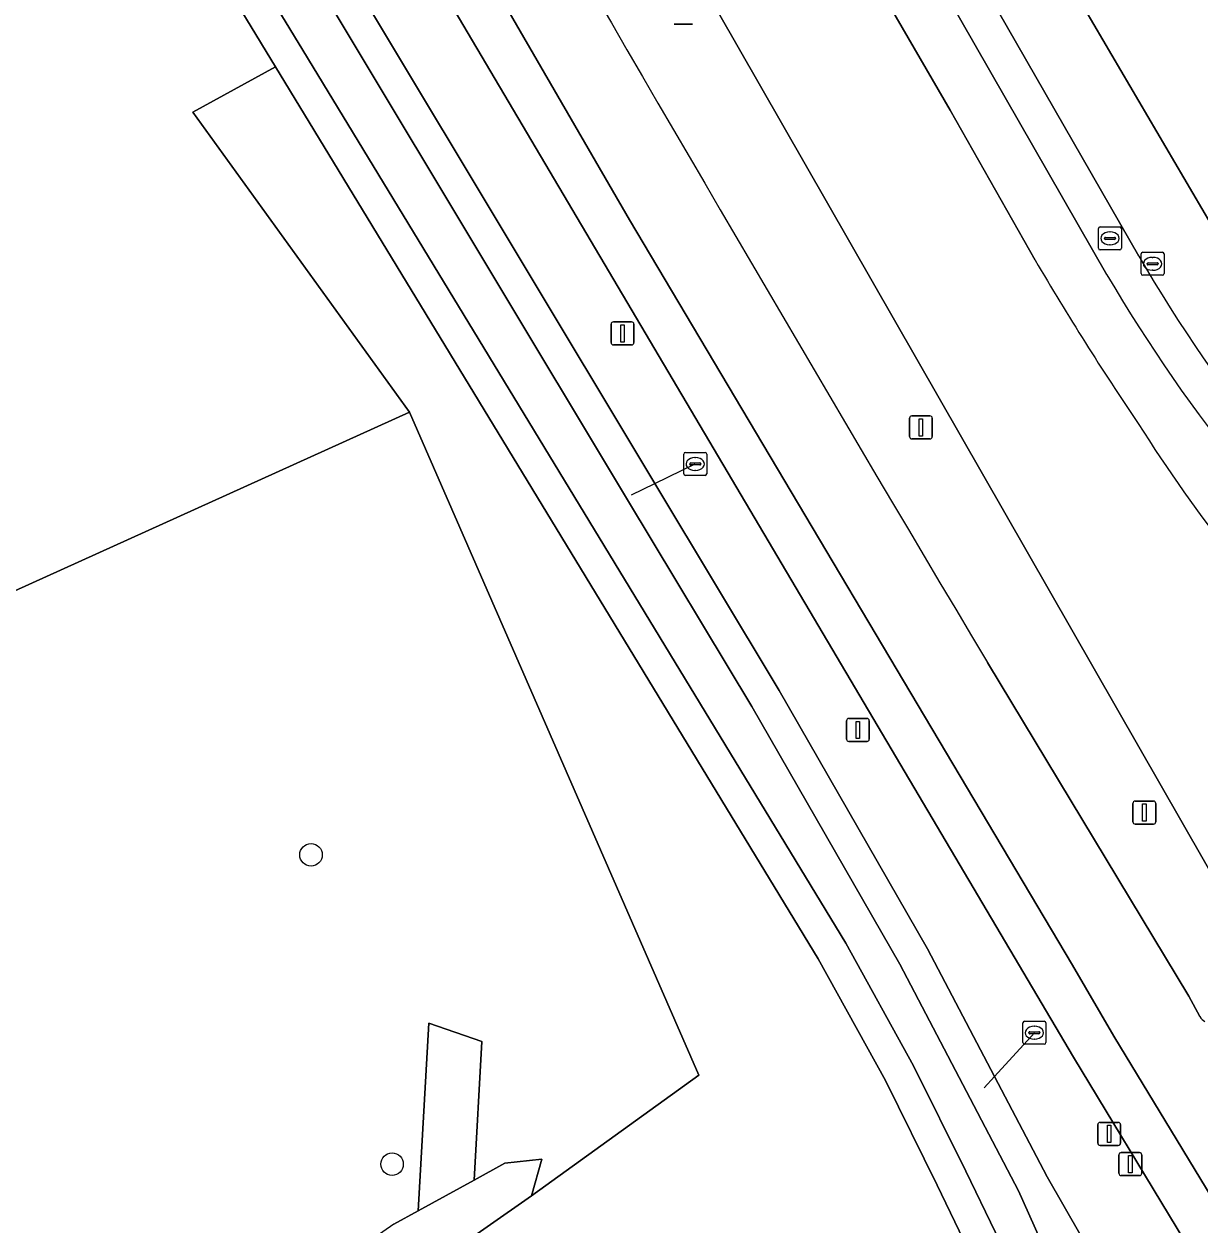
# Model space of a CAD drawing. Extents: x 155018 to 156648, y 383979 to 385733.
# Drawn here: x 155914.1 to 155965.2, y 384791.5 to 384843.6 of the extents above; entities that cross this region are included whole.
import ezdxf

# ---------------------------------------------------------------- set-up
doc = ezdxf.new("R2010")
doc.units = 0
for name, color, linetype in [('IMGEO_Afsluitpaal', 7, 'Continuous'), ('IMGEO_Berm_groen', 7, 'Continuous'), ('IMGEO_Boom', 7, 'Continuous'), ('IMGEO_Duiker', 7, 'Continuous'), ('IMGEO_Fietspad_gesloten', 7, 'Continuous'), ('IMGEO_Gemengd_bos', 7, 'Continuous'), ('IMGEO_Greppel_droge_sloot', 7, 'Continuous'), ('IMGEO_Groenvoorziening', 7, 'Continuous'), ('IMGEO_Kolk', 7, 'Continuous'), ('IMGEO_Lichtmast', 7, 'Continuous'), ('IMGEO_Oever', 7, 'Continuous'), ('IMGEO_Parkeervlak_gesloten', 7, 'Continuous'), ('IMGEO_Rijbaan_regionaal_gesloten', 7, 'Continuous'), ('IMGEO_Rioolput', 7, 'Continuous'), ('IMGEO_Verkeerseiland_groen', 7, 'Continuous'), ('IMGEO_Voetpad_gesloten', 7, 'Continuous'), ('IMGEO_Waterloop', 7, 'Continuous')]:
    doc.layers.add(name, color=color, linetype=linetype)

msp = doc.modelspace()

# ---------------------------------------------------------------- linework, layer by layer
at = {"layer": 'IMGEO_Afsluitpaal'}
for p, q in [((155960.76, 384794.997), (155960.76, 384795.797)), ((155960.76, 384795.797), (155960.76, 384794.997)), ((155960.86, 384795.897), (155961.65, 384795.897)), ((155961.65, 384795.897), (155960.86, 384795.897)), ((155961.75, 384795.797), (155961.75, 384794.997)), ((155961.75, 384794.997), (155961.75, 384795.797)), ((155961.65, 384794.897), (155960.86, 384794.897)), ((155960.86, 384794.897), (155961.65, 384794.897)), ((155961.679, 384793.681), (155961.679, 384794.481)), ((155961.679, 384794.481), (155961.679, 384793.681)), ((155961.779, 384794.581), (155962.569, 384794.581)), ((155962.569, 384794.581), (155961.779, 384794.581)), ((155962.669, 384794.481), (155962.669, 384793.681)), ((155962.669, 384793.681), (155962.669, 384794.481)), ((155962.569, 384793.581), (155961.779, 384793.581)), ((155961.779, 384793.581), (155962.569, 384793.581))]:
    msp.add_line(p, q, dxfattribs=at)
for points in [[(155961.18, 384795.772), (155961.33, 384795.772), (155961.33, 384795.022), (155961.18, 384795.022), (155961.18, 384795.772)], [(155962.099, 384794.456), (155962.249, 384794.456), (155962.249, 384793.706), (155962.099, 384793.706), (155962.099, 384794.456)]]:
    msp.add_lwpolyline(points, dxfattribs=at)
for centre, start, end in [((155960.86, 384795.797), 90, 180), ((155960.86, 384795.797), 90, 180), ((155961.65, 384795.797), 0, 90), ((155961.65, 384795.797), 360, 90), ((155960.86, 384794.997), 180, 270), ((155960.86, 384794.997), 180, 270), ((155961.65, 384794.997), 270, 0), ((155961.65, 384794.997), 270, 0), ((155961.779, 384794.481), 90, 180), ((155961.779, 384794.481), 90, 180), ((155962.569, 384794.481), 0, 90), ((155962.569, 384794.481), 360, 90), ((155961.779, 384793.681), 180, 270), ((155961.779, 384793.681), 180, 270), ((155962.569, 384793.681), 270, 0), ((155962.569, 384793.681), 270, 0)]:
    msp.add_arc(centre, 0.1, start, end, dxfattribs=at)
at = {"layer": 'IMGEO_Berm_groen'}
for points in [[(155968.307, 384802.15), (155931.668, 384866.172), (155920.302, 384886.009), (155902.596, 384918.444), (155898.732, 384925.896), (155894.98, 384933.155)], [(155955.961, 384815.891), (155964.711, 384801.376), (155965.199, 384800.498)]]:
    msp.add_lwpolyline(points, dxfattribs=at)
for centre, radius, start, end in [((158231.037, 386171.485), 2648.321, 208.928524, 210.788417), ((155965.661, 384800.727), 0.516, 206.3889, 241.2514)]:
    msp.add_arc(centre, radius, start, end, dxfattribs=at)
at = {"layer": 'IMGEO_Boom'}
for centre in [(155926.576, 384807.527), (155930.097, 384794.081)]:
    msp.add_circle(centre, 0.489, dxfattribs=at)
at = {"layer": 'IMGEO_Duiker'}
for points in [[(155940.503, 384823.179), (155941.514, 384823.667), (155943.271, 384824.516)], [(155955.825, 384797.39), (155956.272, 384797.883), (155958.003, 384799.792)]]:
    msp.add_lwpolyline(points, dxfattribs=at)
at = {"layer": 'IMGEO_Fietspad_gesloten'}
for points in [[(155891.806, 384922.174), (155901.33, 384904.485), (155909.95, 384888.824), (155922.729, 384865.669), (155940.418, 384835.124), (155959.664, 384802.736), (155961.452, 384799.64), (155970.449, 384784.821), (155975.409, 384776.674)], [(155965.199, 384800.498), (155964.711, 384801.376), (155955.961, 384815.891)]]:
    msp.add_lwpolyline(points, dxfattribs=at)
for centre, radius, start, end in [((158231.037, 386171.485), 2648.321, 208.928524, 210.788417), ((155965.661, 384800.727), 0.516, 206.3889, 241.2514)]:
    msp.add_arc(centre, radius, start, end, dxfattribs=at)
at = {"layer": 'IMGEO_Gemengd_bos'}
msp.add_lwpolyline([(155925.039, 384841.785), (155917.676, 384853.898), (155910.134, 384850.776), (155895.903, 384843.839), (155891.109, 384837.018), (155902.215, 384813.8), (155930.853, 384826.774), (155921.441, 384839.804)], close=True, dxfattribs=at)
at = {"layer": 'IMGEO_Greppel_droge_sloot'}
for points in [[(155907.015, 384928.97), (155911.536, 384920.207), (155922.534, 384900.162), (155961.154, 384832.74)], [(155962.543, 384833.543), (155923.838, 384901.004), (155912.886, 384920.904), (155908.561, 384929.213)]]:
    msp.add_lwpolyline(points, dxfattribs=at)
for centre, radius, start, end in [((156021.719, 384867.908), 68.43, 210.14466, 227.63843), ((156022.693, 384868.906), 71.379, 210.44243, 227.45682)]:
    msp.add_arc(centre, radius, start, end, dxfattribs=at)
at = {"layer": 'IMGEO_Groenvoorziening'}
for points in [[(155930.178, 384791.474), (155931.234, 384792.053), (155931.691, 384800.201), (155933.999, 384799.406), (155933.661, 384793.383), (155935.002, 384794.118), (155936.599, 384794.302), (155936.159, 384792.708), (155943.422, 384797.947), (155930.853, 384826.774), (155902.215, 384813.8), (155891.109, 384837.018), (155895.903, 384843.839), (155910.134, 384850.776), (155917.676, 384853.898), (155913.424, 384860.892)], [(155973.665, 384775.678), (155968.712, 384783.839), (155959.708, 384798.728), (155931.997, 384845.617), (155929.251, 384844.105), (155941.514, 384823.667), (155946.914, 384814.668), (155953.363, 384803.433), (155956.272, 384797.883), (155958.557, 384793.522), (155965.324, 384781.723), (155960.036, 384775.816), (155954.797, 384770.198), (155938.229, 384752.431)], [(155957.604, 384785.225), (155953.782, 384793.173), (155951.534, 384797.709), (155948.617, 384802.999), (155925.039, 384841.785), (155921.441, 384839.804), (155930.853, 384826.774), (155943.422, 384797.947), (155936.159, 384792.708), (155927.1, 384786.369)]]:
    msp.add_lwpolyline(points, dxfattribs=at)
msp.add_lwpolyline([(155933.661, 384793.383), (155933.999, 384799.406), (155931.691, 384800.201), (155931.234, 384792.053)], close=True, dxfattribs=at)
at = {"layer": 'IMGEO_Kolk'}
for p, q in [((155960.788, 384833.896), (155960.788, 384834.748)), ((155960.863, 384834.822), (155961.715, 384834.822)), ((155961.276, 384834.602), (155961.301, 384834.602)), ((155961.789, 384834.748), (155961.789, 384833.896)), ((155961.047, 384834.316), (155961.047, 384834.328)), ((155961.485, 384834.279), (155961.087, 384834.279)), ((155961.09, 384834.365), (155961.488, 384834.365)), ((155961.299, 384834.042), (155961.274, 384834.042)), ((155961.531, 384834.328), (155961.531, 384834.316)), ((155961.715, 384833.822), (155960.863, 384833.822))]:
    msp.add_line(p, q, dxfattribs=at)
for points in [[(155960.788, 384833.896), (155960.788, 384834.748)], [(155960.863, 384834.822), (155961.715, 384834.822)], [(155961.789, 384834.748), (155961.789, 384833.896)], [(155961.715, 384833.822), (155960.863, 384833.822)]]:
    msp.add_lwpolyline(points, dxfattribs=at)
for centre, radius, start, end in [((155960.865, 384834.746), 0.0765, 91.552, 178.448), ((155960.865, 384834.746), 0.0765, 91.552, 178.448), ((155961.713, 384834.746), 0.0765, 1.552, 88.448), ((155961.713, 384834.746), 0.0765, 1.552, 88.448), ((155961.087, 384834.325), 0.0403, 85.8775, 175.7526), ((155961.084, 384834.315), 0.0366, 178.938, 274.7102), ((155961.488, 384834.322), 0.043, 264.8664, 352.4533), ((155961.492, 384834.327), 0.0386, 1.7309, 96.639), ((155960.865, 384833.898), 0.0765, 181.552, 268.448), ((155960.865, 384833.898), 0.0765, 181.552, 268.448), ((155961.713, 384833.898), 0.0765, 271.552, 358.448), ((155961.713, 384833.898), 0.0765, 271.552, 358.448)]:
    msp.add_arc(centre, radius, start, end, dxfattribs=at)
for centre, major_axis, ratio, start_param, end_param in [((155961.275, 384834.322), (-0.387, 0.002), 0.722429, 4.712389, 7.853982), ((155961.3, 384834.322), (-0.39, 0.002), 0.717154, 1.570796, 4.712389)]:
    msp.add_ellipse(centre, major_axis=major_axis, ratio=ratio, start_param=start_param, end_param=end_param, dxfattribs=at)
at = {"layer": 'IMGEO_Lichtmast'}
for p, q in [((155943.15, 384843.64), (155942.36, 384843.64)), ((155942.36, 384843.64), (155943.15, 384843.64)), ((155939.614, 384829.791), (155939.614, 384830.591)), ((155939.614, 384830.591), (155939.614, 384829.791)), ((155939.714, 384830.691), (155940.504, 384830.691)), ((155940.504, 384830.691), (155939.714, 384830.691)), ((155940.604, 384830.591), (155940.604, 384829.791)), ((155940.604, 384829.791), (155940.604, 384830.591)), ((155940.504, 384829.691), (155939.714, 384829.691)), ((155939.714, 384829.691), (155940.504, 384829.691)), ((155952.579, 384825.705), (155952.579, 384826.505)), ((155952.579, 384826.505), (155952.579, 384825.705)), ((155952.679, 384826.605), (155953.469, 384826.605)), ((155953.469, 384826.605), (155952.679, 384826.605)), ((155953.569, 384826.505), (155953.569, 384825.705)), ((155953.569, 384825.705), (155953.569, 384826.505)), ((155953.469, 384825.605), (155952.679, 384825.605)), ((155952.679, 384825.605), (155953.469, 384825.605)), ((155949.843, 384812.553), (155949.843, 384813.353)), ((155949.843, 384813.353), (155949.843, 384812.553)), ((155949.943, 384813.453), (155950.733, 384813.453)), ((155950.733, 384813.453), (155949.943, 384813.453)), ((155950.833, 384813.353), (155950.833, 384812.553)), ((155950.833, 384812.553), (155950.833, 384813.353)), ((155950.733, 384812.453), (155949.943, 384812.453)), ((155949.943, 384812.453), (155950.733, 384812.453)), ((155962.287, 384808.961), (155962.287, 384809.761)), ((155962.287, 384809.761), (155962.287, 384808.961)), ((155962.387, 384809.861), (155963.177, 384809.861)), ((155963.177, 384809.861), (155962.387, 384809.861)), ((155963.277, 384809.761), (155963.277, 384808.961)), ((155963.277, 384808.961), (155963.277, 384809.761)), ((155963.177, 384808.861), (155962.387, 384808.861)), ((155962.387, 384808.861), (155963.177, 384808.861))]:
    msp.add_line(p, q, dxfattribs=at)
for points in [[(155940.034, 384830.566), (155940.184, 384830.566), (155940.184, 384829.816), (155940.034, 384829.816), (155940.034, 384830.566)], [(155952.999, 384826.48), (155953.149, 384826.48), (155953.149, 384825.73), (155952.999, 384825.73), (155952.999, 384826.48)], [(155950.263, 384813.328), (155950.413, 384813.328), (155950.413, 384812.578), (155950.263, 384812.578), (155950.263, 384813.328)], [(155962.707, 384809.736), (155962.857, 384809.736), (155962.857, 384808.986), (155962.707, 384808.986), (155962.707, 384809.736)]]:
    msp.add_lwpolyline(points, dxfattribs=at)
for centre, start, end in [((155939.714, 384830.591), 90, 180), ((155939.714, 384830.591), 90, 180), ((155940.504, 384830.591), 0, 90), ((155940.504, 384830.591), 360, 90), ((155939.714, 384829.791), 180, 270), ((155939.714, 384829.791), 180, 270), ((155940.504, 384829.791), 270, 0), ((155940.504, 384829.791), 270, 0), ((155952.679, 384826.505), 90, 180), ((155952.679, 384826.505), 90, 180), ((155953.469, 384826.505), 0, 90), ((155953.469, 384826.505), 360, 90), ((155952.679, 384825.705), 180, 270), ((155952.679, 384825.705), 180, 270), ((155953.469, 384825.705), 270, 0), ((155953.469, 384825.705), 270, 0), ((155949.943, 384813.353), 90, 180), ((155949.943, 384813.353), 90, 180), ((155950.733, 384813.353), 0, 90), ((155950.733, 384813.353), 360, 90), ((155949.943, 384812.553), 180, 270), ((155949.943, 384812.553), 180, 270), ((155950.733, 384812.553), 270, 0), ((155950.733, 384812.553), 270, 0), ((155962.387, 384809.761), 90, 180), ((155962.387, 384809.761), 90, 180), ((155963.177, 384809.761), 0, 90), ((155963.177, 384809.761), 360, 90), ((155962.387, 384808.961), 180, 270), ((155962.387, 384808.961), 180, 270), ((155963.177, 384808.961), 270, 0), ((155963.177, 384808.961), 270, 0)]:
    msp.add_arc(centre, 0.1, start, end, dxfattribs=at)
at = {"layer": 'IMGEO_Oever'}
for points in [[(155965.324, 384781.723), (155958.557, 384793.522), (155956.272, 384797.883), (155953.363, 384803.433), (155946.914, 384814.668), (155941.514, 384823.667), (155929.251, 384844.105), (155915.552, 384866.936), (155897.874, 384899.054), (155897.525, 384899.54)], [(155896.704, 384898.316), (155914.355, 384866.248), (155928.067, 384843.395), (155940.33, 384822.957), (155945.723, 384813.969), (155952.153, 384802.769), (155955.049, 384797.242), (155957.308, 384792.919), (155960.889, 384784.915)], [(155957.047, 384776.181), (155957.981, 384778.644), (155958.749, 384780.872), (155958.889, 384785.772), (155955.023, 384793.779), (155952.758, 384798.349), (155949.812, 384803.691), (155926.219, 384842.502), (155918.856, 384854.615), (155914.615, 384861.59), (155898.33, 384890.482), (155880.431, 384885.528)], [(155880.667, 384885.035), (155884.564, 384886.125), (155897.375, 384889.318), (155913.424, 384860.892), (155917.676, 384853.898), (155925.039, 384841.785), (155948.617, 384802.999), (155951.534, 384797.709), (155953.782, 384793.173), (155957.604, 384785.225)]]:
    msp.add_lwpolyline(points, dxfattribs=at)
at = {"layer": 'IMGEO_Parkeervlak_gesloten'}
msp.add_lwpolyline([(155935.893, 384886.014), (155943.439, 384873.02), (155951.25, 384859.629), (155959.025, 384846.299), (155966.849, 384832.951), (155969.799, 384828.356), (155972.403, 384824.534), (155976.142, 384819.299), (155978.271, 384816.549), (155980.512, 384819.861), (155980.596, 384819.986)], dxfattribs=at)
at = {"layer": 'IMGEO_Rijbaan_regionaal_gesloten'}
for points in [[(155894.98, 384933.155), (155898.732, 384925.896), (155902.596, 384918.444), (155920.302, 384886.009), (155931.668, 384866.172), (155968.307, 384802.15)], [(155958.037, 384833.375), (155954.35, 384839.888), (155935.774, 384871.908), (155929.479, 384883.226)]]:
    msp.add_lwpolyline(points, dxfattribs=at)
for centre, radius, start, end in [((156070.02, 384899.046), 129.819, 210.38891, 214.09496), ((156022.267, 384864.099), 70.717, 212.33554, 223.9085)]:
    msp.add_arc(centre, radius, start, end, dxfattribs=at)
at = {"layer": 'IMGEO_Rioolput'}
for p, q in [((155962.639, 384832.791), (155962.639, 384833.643)), ((155962.714, 384833.717), (155963.566, 384833.717)), ((155963.127, 384833.497), (155963.152, 384833.497)), ((155963.64, 384833.643), (155963.64, 384832.791)), ((155962.898, 384833.211), (155962.898, 384833.223)), ((155963.336, 384833.174), (155962.938, 384833.174)), ((155962.941, 384833.26), (155963.339, 384833.26)), ((155963.382, 384833.223), (155963.382, 384833.211)), ((155963.566, 384832.717), (155962.714, 384832.717)), ((155963.15, 384832.937), (155963.125, 384832.937)), ((155942.77, 384824.09), (155942.77, 384824.942)), ((155942.845, 384825.016), (155943.697, 384825.016)), ((155943.258, 384824.796), (155943.283, 384824.796)), ((155943.771, 384824.942), (155943.771, 384824.09)), ((155943.029, 384824.51), (155943.029, 384824.522)), ((155943.467, 384824.473), (155943.069, 384824.473)), ((155943.072, 384824.559), (155943.47, 384824.559)), ((155943.281, 384824.236), (155943.256, 384824.236)), ((155943.513, 384824.522), (155943.513, 384824.51)), ((155943.697, 384824.016), (155942.845, 384824.016)), ((155957.502, 384799.366), (155957.502, 384800.218)), ((155957.577, 384800.292), (155958.429, 384800.292)), ((155958.503, 384800.218), (155958.503, 384799.366)), ((155957.761, 384799.786), (155957.761, 384799.798)), ((155958.199, 384799.749), (155957.801, 384799.749)), ((155957.804, 384799.835), (155958.202, 384799.835)), ((155957.99, 384800.072), (155958.015, 384800.072)), ((155958.245, 384799.798), (155958.245, 384799.786)), ((155958.429, 384799.292), (155957.577, 384799.292)), ((155958.013, 384799.512), (155957.988, 384799.512))]:
    msp.add_line(p, q, dxfattribs=at)
for points in [[(155962.639, 384832.791), (155962.639, 384833.643)], [(155962.714, 384833.717), (155963.566, 384833.717)], [(155963.64, 384833.643), (155963.64, 384832.791)], [(155963.566, 384832.717), (155962.714, 384832.717)], [(155942.77, 384824.09), (155942.77, 384824.942)], [(155942.845, 384825.016), (155943.697, 384825.016)], [(155943.771, 384824.942), (155943.771, 384824.09)], [(155943.697, 384824.016), (155942.845, 384824.016)], [(155957.502, 384799.366), (155957.502, 384800.218)], [(155957.577, 384800.292), (155958.429, 384800.292)], [(155958.503, 384800.218), (155958.503, 384799.366)], [(155958.429, 384799.292), (155957.577, 384799.292)]]:
    msp.add_lwpolyline(points, dxfattribs=at)
for centre, radius, start, end in [((155962.716, 384833.641), 0.0765, 91.552, 178.448), ((155962.716, 384833.641), 0.0765, 91.552, 178.448), ((155963.564, 384833.641), 0.0765, 1.552, 88.448), ((155963.564, 384833.641), 0.0765, 1.552, 88.448), ((155962.938, 384833.22), 0.0403, 85.8775, 175.7526), ((155962.935, 384833.21), 0.0366, 178.938, 274.7102), ((155963.339, 384833.217), 0.043, 264.8664, 352.4533), ((155963.343, 384833.222), 0.0386, 1.7309, 96.639), ((155962.716, 384832.793), 0.0765, 181.552, 268.448), ((155962.716, 384832.793), 0.0765, 181.552, 268.448), ((155963.564, 384832.793), 0.0765, 271.552, 358.448), ((155963.564, 384832.793), 0.0765, 271.552, 358.448), ((155942.847, 384824.94), 0.0765, 91.552, 178.448), ((155942.847, 384824.94), 0.0765, 91.552, 178.448), ((155943.695, 384824.94), 0.0765, 1.552, 88.448), ((155943.695, 384824.94), 0.0765, 1.552, 88.448), ((155942.847, 384824.092), 0.0765, 181.552, 268.448), ((155942.847, 384824.092), 0.0765, 181.552, 268.448), ((155943.069, 384824.519), 0.0403, 85.8775, 175.7526), ((155943.066, 384824.509), 0.0366, 178.938, 274.7102), ((155943.47, 384824.516), 0.043, 264.8664, 352.4533), ((155943.474, 384824.521), 0.0386, 1.7309, 96.639), ((155943.695, 384824.092), 0.0765, 271.552, 358.448), ((155943.695, 384824.092), 0.0765, 271.552, 358.448), ((155957.579, 384800.216), 0.0765, 91.552, 178.448), ((155957.579, 384800.216), 0.0765, 91.552, 178.448), ((155958.427, 384800.216), 0.0765, 1.552, 88.448), ((155958.427, 384800.216), 0.0765, 1.552, 88.448), ((155957.801, 384799.795), 0.0403, 85.8775, 175.7526), ((155957.798, 384799.785), 0.0366, 178.938, 274.7102), ((155958.202, 384799.792), 0.043, 264.8664, 352.4533), ((155958.206, 384799.797), 0.0386, 1.7309, 96.639), ((155957.579, 384799.368), 0.0765, 181.552, 268.448), ((155957.579, 384799.368), 0.0765, 181.552, 268.448), ((155958.427, 384799.368), 0.0765, 271.552, 358.448), ((155958.427, 384799.368), 0.0765, 271.552, 358.448)]:
    msp.add_arc(centre, radius, start, end, dxfattribs=at)
for centre, major_axis, ratio, start_param, end_param in [((155963.126, 384833.217), (-0.387, 0.002), 0.722429, 4.712389, 7.853982), ((155963.151, 384833.217), (-0.39, 0.002), 0.717154, 1.570796, 4.712389), ((155943.257, 384824.516), (-0.387, 0.002), 0.722429, 4.712389, 7.853982), ((155943.282, 384824.516), (-0.39, 0.002), 0.717154, 1.570796, 4.712389), ((155957.989, 384799.792), (-0.387, 0.002), 0.722429, 4.712389, 7.853982), ((155958.014, 384799.792), (-0.39, 0.002), 0.717154, 1.570796, 4.712389)]:
    msp.add_ellipse(centre, major_axis=major_axis, ratio=ratio, start_param=start_param, end_param=end_param, dxfattribs=at)
at = {"layer": 'IMGEO_Verkeerseiland_groen'}
for points in [[(155961.154, 384832.74), (155922.534, 384900.162), (155911.536, 384920.207), (155907.015, 384928.97)], [(155908.561, 384929.213), (155912.886, 384920.904), (155923.838, 384901.004), (155962.543, 384833.543)], [(155929.479, 384883.226), (155935.774, 384871.908), (155954.35, 384839.888), (155958.037, 384833.375)], [(155980.596, 384819.986), (155980.512, 384819.861), (155978.271, 384816.549), (155976.142, 384819.299), (155972.403, 384824.534), (155969.799, 384828.356), (155966.849, 384832.951), (155959.025, 384846.299)]]:
    msp.add_lwpolyline(points, dxfattribs=at)
for centre, radius, start, end in [((156021.719, 384867.908), 68.43, 210.14466, 227.63843), ((156070.02, 384899.046), 129.819, 210.38891, 214.09496), ((156022.693, 384868.906), 71.379, 210.44243, 227.45682), ((156022.267, 384864.099), 70.717, 212.33554, 223.9085)]:
    msp.add_arc(centre, radius, start, end, dxfattribs=at)
at = {"layer": 'IMGEO_Voetpad_gesloten'}
for points in [[(155975.409, 384776.674), (155970.449, 384784.821), (155961.452, 384799.64), (155959.664, 384802.736), (155940.418, 384835.124), (155922.729, 384865.669), (155909.95, 384888.824), (155901.33, 384904.485), (155891.806, 384922.174)], [(155931.997, 384845.617), (155959.708, 384798.728), (155968.712, 384783.839), (155973.665, 384775.678)]]:
    msp.add_lwpolyline(points, dxfattribs=at)
at = {"layer": 'IMGEO_Waterloop'}
for points in [[(155960.889, 384784.915), (155957.308, 384792.919), (155955.049, 384797.242), (155952.153, 384802.769), (155945.723, 384813.969), (155940.33, 384822.957), (155928.067, 384843.395), (155914.355, 384866.248), (155896.704, 384898.316)], [(155880.431, 384885.528), (155898.33, 384890.482), (155914.615, 384861.59), (155918.856, 384854.615), (155926.219, 384842.502), (155949.812, 384803.691), (155952.758, 384798.349), (155955.023, 384793.779), (155958.889, 384785.772), (155958.749, 384780.872), (155957.981, 384778.644), (155957.047, 384776.181), (155948.384, 384766.839), (155932.248, 384749.854), (155930.89, 384748.538), (155923.331, 384745.183), (155888.257, 384729.854), (155888.766, 384728.75), (155895.539, 384731.574), (155931.951, 384747.583)]]:
    msp.add_lwpolyline(points, dxfattribs=at)
msp.add_lwpolyline([(155913.417, 384776.893), (155914.592, 384774.906), (155918.126, 384778.229), (155927.1, 384786.369), (155936.159, 384792.708), (155936.599, 384794.302), (155935.002, 384794.118), (155933.661, 384793.383), (155931.234, 384792.053), (155930.178, 384791.474), (155925.398, 384788.136)], close=True, dxfattribs=at)

doc.saveas('drawing.dxf')
